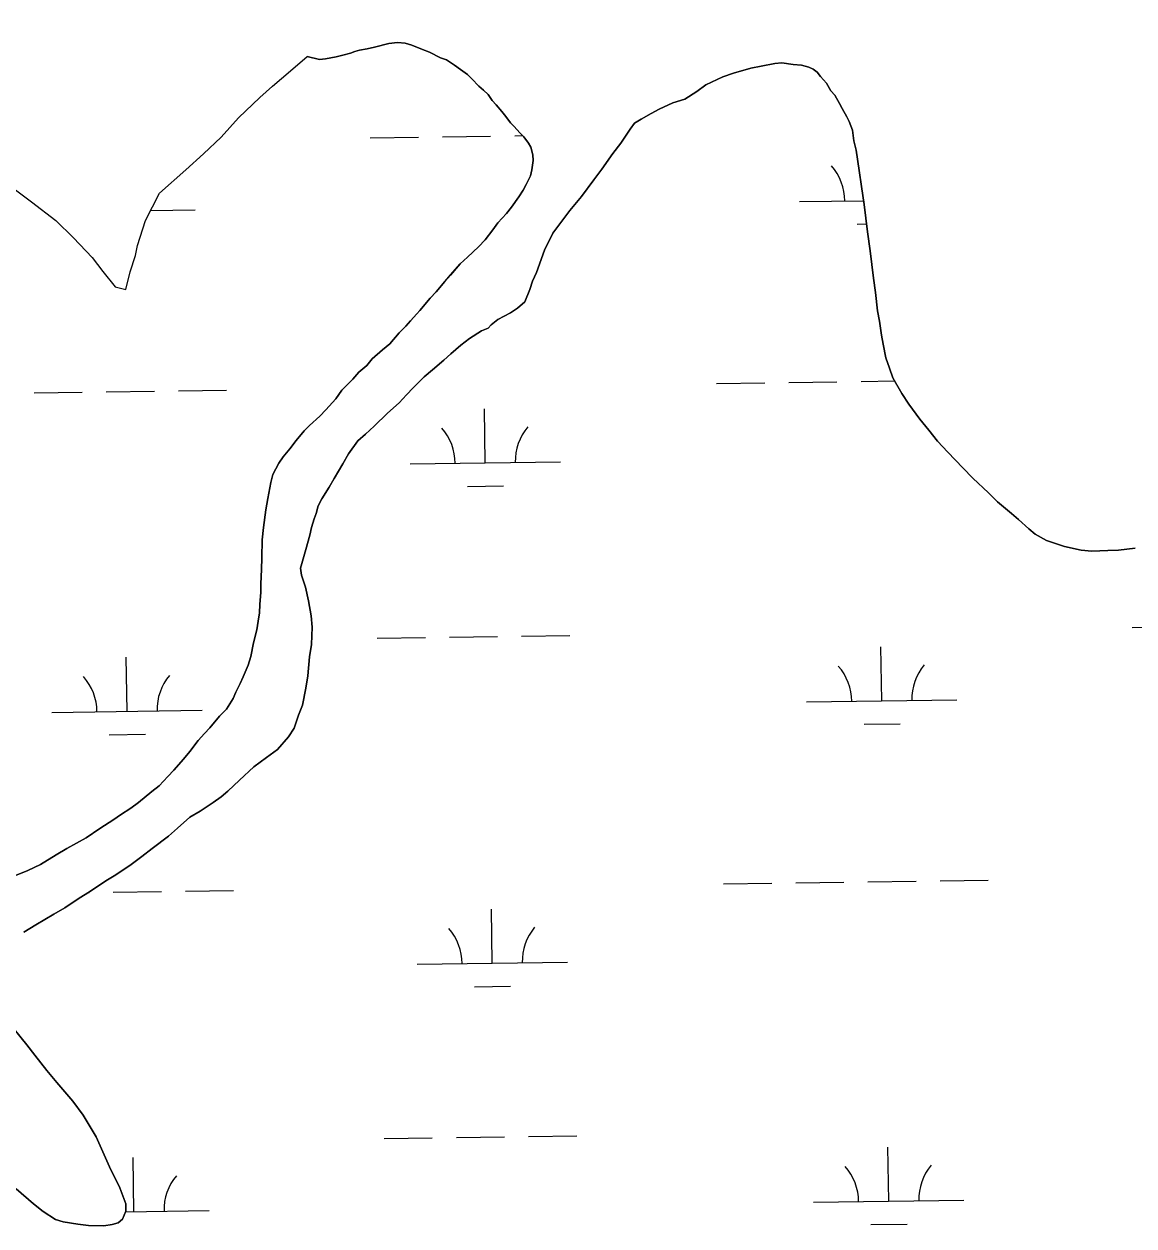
# Model space of a CAD drawing. Extents: x 3767014 to 3805179, y 361544 to 387384.
# Drawn here: x 3783347 to 3784085, y 372339 to 373138 of the extents above; entities that cross this region are included whole.
import ezdxf

# ---------------------------------------------------------------- set-up
doc = ezdxf.new("R2010")
doc.units = 0
for name, color, linetype in [('V-GRID-MAJR', 7, 'Continuous'), ('V-TOPO-SHOR', 7, 'Continuous'), ('V-WETL-SWMP', 7, 'Continuous')]:
    doc.layers.add(name, color=color, linetype=linetype)

msp = doc.modelspace()

# ---------------------------------------------------------------- linework, layer by layer
at = {"layer": 'V-GRID-MAJR'}
msp.add_spline([(3771169.95, 373025.6), (3773820.257, 373061.356), (3779120.863, 373133.445), (3784421.458, 373206.305), (3789722.043, 373279.937), (3795022.617, 373354.339), (3800323.181, 373429.512), (3802973.458, 373467.388)], degree=3, dxfattribs=at)
at = {"layer": 'V-TOPO-SHOR'}
msp.add_line((3783420.981, 372983.981), (3783422.427, 372990.629), dxfattribs=at)
for points in [[(3783205.486, 373146.158), (3783222.708, 373134.89), (3783239.87, 373121.396), (3783264.495, 373101.024), (3783281.559, 373083.712), (3783295.825, 373069.02), (3783312.271, 373052.36), (3783331.563, 373034.99), (3783351.865, 373019.823), (3783368.097, 373007.308), (3783379.902, 372995.861), (3783392.298, 372982.807), (3783399.378, 372973.395), (3783407.396, 372963.319), (3783414.673, 372961.539), (3783417.522, 372973.245), (3783420.981, 372983.981)], [(3783627.755, 373114.236), (3783623.845, 373115.52), (3783616.452, 373119.257), (3783611.764, 373120.953), (3783604.746, 373123.894), (3783600.443, 373125.186), (3783595.331, 373125.713), (3783589.402, 373125.078), (3783579.879, 373122.563), (3783575.121, 373121.502), (3783569.969, 373120.453), (3783566.798, 373119.747), (3783564.011, 373118.635), (3783558.848, 373117.191), (3783554.486, 373116.122), (3783550.918, 373115.424), (3783547.355, 373114.727), (3783543.404, 373114.434), (3783535.175, 373116.343)], [(3783340.224, 372571.356), (3783349.385, 372575.063), (3783357.769, 372579.183), (3783368.183, 372585.616), (3783375.384, 372589.768), (3783388.182, 372596.927), (3783397.404, 372602.998), (3783406.628, 372609.068), (3783411.042, 372612.105), (3783417.86, 372616.662), (3783423.084, 372620.469), (3783431.942, 372627.729), (3783436.771, 372631.549), (3783442.448, 372637.709), (3783446.499, 372641.94), (3783452.993, 372649.264), (3783457.064, 372654.282), (3783462.77, 372661.626), (3783466.831, 372666.25), (3783470.479, 372670.098), (3783476.983, 372677.815), (3783481.44, 372682.429), (3783485.956, 372689.409), (3783487.641, 372693.701), (3783490.551, 372699.54), (3783492.632, 372703.823), (3783495.987, 372711.619), (3783497.713, 372717.489), (3783499.524, 372726.506), (3783501.717, 372735.122), (3783502.655, 372741.012), (3783503.585, 372746.505), (3783503.726, 372752.02), (3783504.334, 372760.284), (3783504.476, 372765.797), (3783504.719, 372775.253), (3783504.922, 372783.131), (3783505.225, 372794.948), (3783506.227, 372803.2), (3783507.711, 372814.986), (3783509.088, 372822.443), (3783510.935, 372833.037), (3783512.26, 372838.522), (3783516.393, 372845.905), (3783519.26, 372850.167), (3783523.735, 372855.569), (3783527.817, 372860.984), (3783533.111, 372867.548), (3783536.746, 372871.003), (3783543.605, 372877.133), (3783547.656, 372881.366), (3783554.152, 372888.687), (3783558.242, 372894.494), (3783565.527, 372901.797), (3783569.586, 372906.421), (3783574.829, 372911.017), (3783578.486, 372915.258), (3783585.345, 372921.39), (3783590.172, 372925.207), (3783596.273, 372932.539), (3783600.73, 372937.155), (3783603.972, 372940.621), (3783608.033, 372945.245), (3783610.062, 372947.557), (3783616.972, 372955.657), (3783621.023, 372959.89), (3783626.721, 372966.839), (3783630.376, 372971.081), (3783636.873, 372978.402), (3783641.72, 372983.008), (3783648.995, 372989.916), (3783653.449, 372994.532), (3783658.741, 373001.096), (3783662.016, 373005.743), (3783667.691, 373011.903), (3783670.956, 373016.157), (3783675.865, 373023.124), (3783678.734, 373027.386), (3783680.804, 373031.275), (3783683.715, 373037.112), (3783684.603, 373041.032), (3783685.554, 373047.313), (3783685.251, 373050.871), (3783683.807, 373056.032), (3783682.301, 373058.829), (3783679.252, 373062.849), (3783676.565, 373065.678), (3783672.727, 373069.718), (3783670.425, 373072.143), (3783667.386, 373076.557), (3783664.709, 373079.778), (3783660.881, 373084.214), (3783658.194, 373087.042), (3783655.538, 373091.052), (3783652.458, 373093.891), (3783649.378, 373096.729), (3783644.772, 373101.577), (3783641.692, 373104.418), (3783637.047, 373107.69), (3783633.178, 373110.549), (3783627.755, 373114.236)], [(3783422.427, 372990.629), (3783427.633, 373007.367), (3783437.015, 373025.59), (3783454.605, 373041.057), (3783466.336, 373051.579), (3783478.083, 373062.737), (3783489.556, 373075.496), (3783503.595, 373089.142), (3783512.063, 373096.564), (3783524.106, 373106.761), (3783535.175, 373116.343)], [(3783913.101, 372959.47), (3783911.768, 372968.965), (3783909.478, 372987.155), (3783907.831, 372999.812), (3783905.542, 373018.002), (3783903.875, 373029.87), (3783902.179, 373040.559), (3783900.159, 373054.012), (3783898.746, 373060.355), (3783897.749, 373067.476), (3783895.527, 373073.053), (3783894.032, 373076.243), (3783891.021, 373081.84), (3783889.133, 373085.041), (3783886.125, 373090.639), (3783883.438, 373093.467), (3783880.419, 373098.669), (3783876.589, 373103.103), (3783874.297, 373105.921), (3783871.592, 373107.963), (3783868.864, 373109.214), (3783863.773, 373110.529), (3783858.268, 373111.063), (3783850.805, 373112.044), (3783846.068, 373111.772), (3783836.956, 373110.035), (3783830.218, 373108.632), (3783818.704, 373105.38), (3783811.543, 373102.806), (3783800.371, 373097.575), (3783794.339, 373093), (3783786.33, 373088.081), (3783778.381, 373085.527), (3783769.208, 373081.427), (3783764.006, 373078.408), (3783757.209, 373074.64), (3783752.806, 373071.994), (3783749.947, 373068.125), (3783743.795, 373058.823), (3783738.49, 373051.866), (3783731.128, 373041.413), (3783725.823, 373034.454), (3783717.652, 373023.233), (3783709.923, 373013.97), (3783698.497, 372998.89), (3783693.082, 372987.6), (3783687.577, 372972.762), (3783685.06, 372966.915), (3783683.344, 372961.441), (3783679.979, 372953.249), (3783675.142, 372949.038), (3783670.333, 372946.007), (3783661.938, 372941.493), (3783657.514, 372938.059), (3783655.485, 372935.746), (3783651.1, 372933.889), (3783643.09, 372928.97), (3783637.454, 372924.384), (3783630.606, 372918.648), (3783626.16, 372914.427), (3783618.504, 372907.922), (3783612.866, 372903.339), (3783605.583, 372896.036), (3783601.129, 372891.419), (3783596.261, 372886.027), (3783588.593, 372879.129), (3783579.705, 372870.686), (3783574.046, 372865.314), (3783568.805, 372860.718), (3783562.674, 372852.202), (3783558.954, 372845.598), (3783553.187, 372835.892), (3783549.884, 372830.063), (3783544.954, 372822.308), (3783542.468, 372817.64), (3783541.155, 372812.551), (3783539.881, 372809.035), (3783538.155, 372803.167), (3783536.84, 372798.078), (3783534.233, 372788.684), (3783530.758, 372776.158), (3783531.425, 372771.413), (3783533.979, 372763.462), (3783536.109, 372754.341), (3783537.825, 372744.443), (3783538.421, 372736.939), (3783538.126, 372725.513), (3783536.734, 372717.272), (3783535.62, 372704.687), (3783534.227, 372696.446), (3783531.962, 372685.071), (3783529.426, 372678.436), (3783526.447, 372669.84), (3783522.75, 372664.024), (3783515.434, 372655.539), (3783508.203, 372650.206), (3783499.767, 372644.117), (3783490.08, 372635.301), (3783482.404, 372628.008), (3783477.968, 372624.18), (3783472.748, 372620.373)], [(3784085.714, 372789.472), (3784074.645, 372788.18), (3784067.543, 372787.969), (3784056.887, 372787.455), (3784049.807, 372788.03), (3784038.838, 372790.678), (3784032.192, 372792.821), (3784026.718, 372794.539), (3784019.335, 372798.67), (3784015.091, 372802.325), (3784008.155, 372808.418), (3784003.528, 372812.477), (3783994.265, 372820.206), (3783988.117, 372826.277), (3783977.723, 372836.005), (3783971.198, 372842.874), (3783961.221, 372853.38), (3783954.313, 372860.652), (3783948.586, 372867.894), (3783942.465, 372875.148), (3783935.234, 372885.187), (3783930.689, 372892.4), (3783924.652, 372902.804), (3783922.45, 372909.167), (3783919.863, 372915.936), (3783918.129, 372925.048), (3783917.098, 372930.987), (3783915.765, 372940.479), (3783914.362, 372947.217), (3783913.101, 372959.47)], [(3783472.748, 372620.373), (3783463.929, 372614.688), (3783457.122, 372610.526), (3783449.051, 372603.245), (3783442.999, 372597.882), (3783432.151, 372589.882), (3783425.312, 372584.541), (3783418.079, 372579.208), (3783408.05, 372572.372), (3783401.24, 372568.21), (3783390.412, 372560.999), (3783383.605, 372556.84), (3783373.977, 372550.384), (3783366.774, 372546.235), (3783354.765, 372539.055), (3783346.755, 372534.136)], [(3783340.365, 372469.654), (3783348.768, 372459.189), (3783354.111, 372452.351), (3783362.129, 372442.289), (3783368.624, 372434.24), (3783379.339, 372421.743), (3783386.197, 372412.503), (3783394.891, 372398.087), (3783399.366, 372388.117), (3783403.839, 372378.148), (3783410.575, 372364.178), (3783414.636, 372353.43), (3783414.513, 372348.704), (3783412.402, 372343.24), (3783409.584, 372340.948), (3783405.615, 372339.866), (3783400.069, 372338.826), (3783389.827, 372339.09), (3783382.757, 372340.061), (3783372.939, 372341.497), (3783367.858, 372343.203), (3783359.719, 372348.538), (3783353.143, 372353.437), (3783341.578, 372363.588)]]:
    msp.add_lwpolyline(points, dxfattribs=at)
at = {"layer": 'V-WETL-SWMP'}
for p, q in [((3783577.164, 373062.357), (3783609.161, 373062.802)), ((3783625.16, 373063.024), (3783657.157, 373063.468)), ((3783673.155, 373063.691), (3783678.385, 373063.763)), ((3783862.626, 373019.888), (3783905.193, 373020.479)), ((3783360.766, 373012.917), (3783360.821, 373012.917)), ((3783430.991, 373013.892), (3783460.756, 373014.306)), ((3783900.836, 373004.986), (3783907.169, 373005.074)), ((3783807.455, 372899.039), (3783839.452, 372899.484)), ((3783855.45, 372899.706), (3783887.447, 372900.15)), ((3783903.446, 372900.373), (3783925.882, 372900.684)), ((3783353.591, 372892.734), (3783385.588, 372893.179)), ((3783401.586, 372893.401), (3783433.583, 372893.846)), ((3783449.581, 372894.068), (3783481.578, 372894.512)), ((3783653.583, 372846.155), (3783653.083, 372882.151)), ((3783603.587, 372845.46), (3783703.578, 372846.849)), ((3783641.798, 372830.559), (3783665.796, 372830.892)), ((3784083.645, 372736.686), (3784115.642, 372737.13)), ((3783581.785, 372729.714), (3783613.782, 372730.159)), ((3783629.78, 372730.381), (3783661.777, 372730.826)), ((3783677.776, 372731.048), (3783709.773, 372731.492)), ((3783917.242, 372687.94), (3783916.742, 372723.936)), ((3783415.382, 372680.968), (3783414.882, 372716.965)), ((3783867.247, 372687.245), (3783967.237, 372688.634)), ((3783365.387, 372680.274), (3783465.377, 372681.663)), ((3783905.457, 372672.344), (3783929.455, 372672.677)), ((3783403.598, 372665.372), (3783427.595, 372665.705)), ((3783956.062, 372568.396), (3783988.059, 372568.841)), ((3783389.64, 372560.528), (3783390.208, 372560.536)), ((3783406.207, 372560.758), (3783438.204, 372561.203)), ((3783454.202, 372561.425), (3783486.199, 372561.869)), ((3783812.076, 372566.396), (3783844.073, 372566.841)), ((3783860.071, 372567.063), (3783892.068, 372567.507)), ((3783908.066, 372567.73), (3783940.063, 372568.174)), ((3783658.203, 372513.512), (3783657.703, 372549.508)), ((3783608.208, 372512.817), (3783708.199, 372514.206)), ((3783646.419, 372497.916), (3783670.417, 372498.249)), ((3783586.406, 372397.071), (3783618.403, 372397.516)), ((3783634.401, 372397.738), (3783666.398, 372398.183)), ((3783682.397, 372398.405), (3783714.394, 372398.849)), ((3783921.862, 372355.297), (3783921.362, 372391.293)), ((3783420.003, 372348.325), (3783419.503, 372384.322)), ((3783871.867, 372354.602), (3783971.858, 372355.991)), ((3783414.336, 372348.247), (3783469.998, 372349.02)), ((3783910.078, 372339.701), (3783934.076, 372340.034))]:
    msp.add_line(p, q, dxfattribs=at)
for points in [[(3783331.562, 373034.99), (3783351.865, 373019.823), (3783368.097, 373007.308), (3783379.901, 372995.861), (3783392.299, 372982.808), (3783399.379, 372973.394), (3783407.397, 372963.318), (3783414.673, 372961.539), (3783417.522, 372973.245), (3783420.981, 372983.98), (3783422.426, 372990.629), (3783427.632, 373007.368), (3783437.015, 373025.591), (3783454.604, 373041.056), (3783466.336, 373051.579), (3783478.084, 373062.737), (3783489.555, 373075.495), (3783503.595, 373089.141), (3783512.063, 373096.564), (3783524.105, 373106.76), (3783535.176, 373116.344), (3783543.404, 373114.435), (3783547.354, 373114.728), (3783550.919, 373115.424), (3783554.485, 373116.121), (3783558.848, 373117.191), (3783564.01, 373118.635), (3783566.798, 373119.746), (3783569.969, 373120.453), (3783575.121, 373121.503), (3783579.878, 373122.563), (3783589.403, 373125.077), (3783595.332, 373125.713), (3783600.443, 373125.187), (3783604.746, 373123.894), (3783611.765, 373120.954), (3783616.452, 373119.257), (3783623.845, 373115.519), (3783627.754, 373114.236), (3783633.178, 373110.549), (3783637.046, 373107.69), (3783641.692, 373104.417), (3783644.772, 373101.578), (3783649.378, 373096.73), (3783652.458, 373093.891), (3783655.539, 373091.052), (3783658.195, 373087.042), (3783660.881, 373084.214), (3783664.709, 373079.779), (3783667.385, 373076.557), (3783670.425, 373072.143), (3783672.728, 373069.719), (3783676.566, 373065.678), (3783679.252, 373062.85), (3783682.302, 373058.829), (3783683.807, 373056.031), (3783685.251, 373050.87), (3783685.553, 373047.314), (3783684.603, 373041.032), (3783683.714, 373037.113), (3783680.805, 373031.275), (3783678.734, 373027.387), (3783675.865, 373023.124), (3783670.955, 373016.156), (3783667.692, 373011.903), (3783662.015, 373005.743), (3783658.742, 373001.097)], [(3783549.884, 372830.064), (3783553.187, 372835.892), (3783558.955, 372845.598), (3783562.673, 372852.203), (3783568.805, 372860.717), (3783574.047, 372865.313), (3783579.704, 372870.686), (3783588.593, 372879.129), (3783596.26, 372886.027), (3783601.129, 372891.42), (3783605.584, 372896.036), (3783612.867, 372903.338), (3783618.504, 372907.923), (3783626.16, 372914.427), (3783630.605, 372918.648), (3783637.454, 372924.385), (3783643.09, 372928.97), (3783651.1, 372933.888), (3783655.484, 372935.746), (3783657.515, 372938.059), (3783661.939, 372941.493), (3783670.333, 372946.007), (3783675.141, 372949.037), (3783679.98, 372953.249), (3783683.344, 372961.44), (3783685.061, 372966.914), (3783687.577, 372972.762), (3783693.083, 372987.599), (3783698.498, 372998.891), (3783709.923, 373013.97), (3783717.651, 373023.232), (3783725.823, 373034.453), (3783731.127, 373041.412), (3783738.491, 373051.865), (3783743.794, 373058.824), (3783749.946, 373068.126), (3783752.805, 373071.994), (3783757.209, 373074.64), (3783764.007, 373078.407), (3783769.209, 373081.427), (3783778.381, 373085.527), (3783786.33, 373088.081), (3783794.34, 373093), (3783800.371, 373097.575), (3783811.543, 373102.806), (3783818.704, 373105.381), (3783830.219, 373108.632), (3783836.956, 373110.035), (3783846.067, 373111.772), (3783850.804, 373112.044), (3783858.268, 373111.064), (3783863.773, 373110.528), (3783868.864, 373109.214), (3783871.591, 373107.962), (3783874.298, 373105.921), (3783876.59, 373103.103), (3783880.418, 373098.668), (3783883.437, 373093.466), (3783886.124, 373090.638), (3783889.133, 373085.042), (3783891.022, 373081.84), (3783894.031, 373076.244), (3783895.526, 373073.052), (3783897.748, 373067.476), (3783898.747, 373060.355), (3783900.16, 373054.012), (3783902.179, 373040.558), (3783903.875, 373029.871), (3783905.541, 373018.003), (3783907.832, 372999.812), (3783909.477, 372987.156), (3783911.768, 372968.964), (3783913.101, 372959.47), (3783914.362, 372947.218), (3783915.766, 372940.48), (3783917.098, 372930.986), (3783918.128, 372925.047), (3783919.864, 372915.936), (3783922.449, 372909.168), (3783924.651, 372902.805), (3783930.69, 372892.4), (3783935.234, 372885.188), (3783942.466, 372875.148), (3783948.586, 372867.895), (3783954.312, 372860.652), (3783961.22, 372853.379), (3783971.199, 372842.874), (3783977.723, 372836.005), (3783988.116, 372826.277), (3783994.266, 372820.206), (3784003.528, 372812.478), (3784008.154, 372808.418), (3784015.092, 372802.326), (3784019.334, 372798.67), (3784026.717, 372794.538), (3784032.191, 372792.82), (3784038.837, 372790.678), (3784049.806, 372788.031), (3784056.887, 372787.455), (3784067.543, 372787.969), (3784074.644, 372788.18)], [(3783658.742, 373001.097), (3783653.449, 372994.532), (3783648.994, 372989.916), (3783641.721, 372983.008), (3783636.873, 372978.403), (3783630.377, 372971.08), (3783626.721, 372966.839), (3783621.023, 372959.89), (3783616.973, 372955.658), (3783610.063, 372947.558), (3783608.033, 372945.245), (3783603.972, 372940.62), (3783600.729, 372937.155), (3783596.274, 372932.54), (3783590.173, 372925.207), (3783585.345, 372921.39), (3783578.486, 372915.259), (3783574.829, 372911.017), (3783569.586, 372906.422), (3783565.526, 372901.796), (3783558.242, 372894.494), (3783554.151, 372888.687), (3783547.656, 372881.365), (3783543.605, 372877.133), (3783536.746, 372871.003), (3783533.11, 372867.548), (3783527.817, 372860.984), (3783523.735, 372855.57), (3783519.26, 372850.167), (3783516.392, 372845.904), (3783512.26, 372838.521), (3783510.936, 372833.037), (3783509.087, 372822.442), (3783507.712, 372814.987), (3783506.227, 372803.2), (3783505.226, 372794.948), (3783504.922, 372783.131), (3783504.719, 372775.252), (3783504.476, 372765.798), (3783504.334, 372760.283), (3783503.727, 372752.021), (3783503.585, 372746.506), (3783502.655, 372741.012), (3783501.716, 372735.123), (3783499.523, 372726.507), (3783497.714, 372717.488), (3783495.986, 372711.62), (3783492.632, 372703.822), (3783490.551, 372699.54), (3783487.642, 372693.702), (3783485.955, 372689.409), (3783481.439, 372682.43), (3783476.984, 372677.815), (3783470.479, 372670.098), (3783466.832, 372666.25), (3783462.771, 372661.625), (3783457.064, 372654.282), (3783452.993, 372649.263), (3783446.498, 372641.94), (3783442.447, 372637.709), (3783436.77, 372631.548), (3783431.941, 372627.73), (3783423.083, 372620.469), (3783417.86, 372616.661), (3783411.042, 372612.106), (3783406.628, 372609.067), (3783397.405, 372602.997), (3783388.183, 372596.927), (3783375.385, 372589.767), (3783368.183, 372585.617), (3783357.769, 372579.183), (3783349.385, 372575.063), (3783340.223, 372571.357)], [(3783346.755, 372534.136), (3783354.765, 372539.054), (3783366.775, 372546.235), (3783373.978, 372550.385), (3783383.604, 372556.839), (3783390.412, 372561), (3783401.241, 372568.21), (3783408.049, 372572.371), (3783418.079, 372579.208), (3783425.312, 372584.541), (3783432.15, 372589.883), (3783442.999, 372597.882), (3783449.05, 372603.245), (3783457.121, 372610.527), (3783463.929, 372614.687), (3783472.747, 372620.373), (3783477.969, 372624.181), (3783482.404, 372628.008), (3783490.081, 372635.3), (3783499.768, 372644.117), (3783508.203, 372650.207), (3783515.435, 372655.54), (3783522.749, 372664.023), (3783526.446, 372669.841), (3783529.426, 372678.436), (3783531.962, 372685.072), (3783534.226, 372696.445), (3783535.62, 372704.687), (3783536.733, 372717.272), (3783538.127, 372725.514), (3783538.421, 372736.938), (3783537.826, 372744.443), (3783536.11, 372754.341), (3783533.979, 372763.462), (3783531.425, 372771.412), (3783530.758, 372776.159), (3783534.234, 372788.683), (3783536.841, 372798.077), (3783538.154, 372803.167), (3783539.882, 372809.035), (3783541.155, 372812.55), (3783542.469, 372817.641), (3783544.954, 372822.307), (3783549.884, 372830.064)], [(3784074.644, 372788.18), (3784085.714, 372789.472)], [(3783341.578, 372363.589), (3783353.143, 372353.437), (3783359.718, 372348.537), (3783367.858, 372343.203), (3783372.939, 372341.496), (3783382.756, 372340.061), (3783389.826, 372339.091), (3783400.068, 372338.827), (3783405.614, 372339.867), (3783409.583, 372340.947), (3783412.402, 372343.24), (3783414.513, 372348.704), (3783414.635, 372353.431), (3783410.575, 372364.178), (3783403.839, 372378.148), (3783399.366, 372388.118), (3783394.892, 372398.087), (3783386.197, 372412.502), (3783379.339, 372421.744), (3783368.624, 372434.24), (3783362.13, 372442.29), (3783354.111, 372452.351), (3783348.768, 372459.19), (3783340.366, 372469.655)]]:
    msp.add_lwpolyline(points, dxfattribs=at)
for centre, start, end in [((3783857.377, 373020.29), 0.024037, 41.567696), ((3783598.338, 372845.862), 0.024037, 41.567696), ((3783708.814, 372847.397), 140.024034, 181.567693), ((3783470.613, 372682.21), 140.024034, 181.567693), ((3783861.997, 372687.647), 0.024037, 41.567696), ((3783972.473, 372689.182), 140.024034, 181.567693), ((3783360.138, 372680.676), 0.024037, 41.567696), ((3783602.959, 372513.219), 0.024037, 41.567696), ((3783713.434, 372514.754), 140.024034, 181.567693), ((3783866.618, 372355.004), 0.024037, 41.567696), ((3783977.094, 372356.539), 140.024034, 181.567693), ((3783475.234, 372349.567), 140.024034, 181.567693)]:
    msp.add_arc(centre, 35.246, start, end, dxfattribs=at)

doc.saveas('drawing.dxf')
